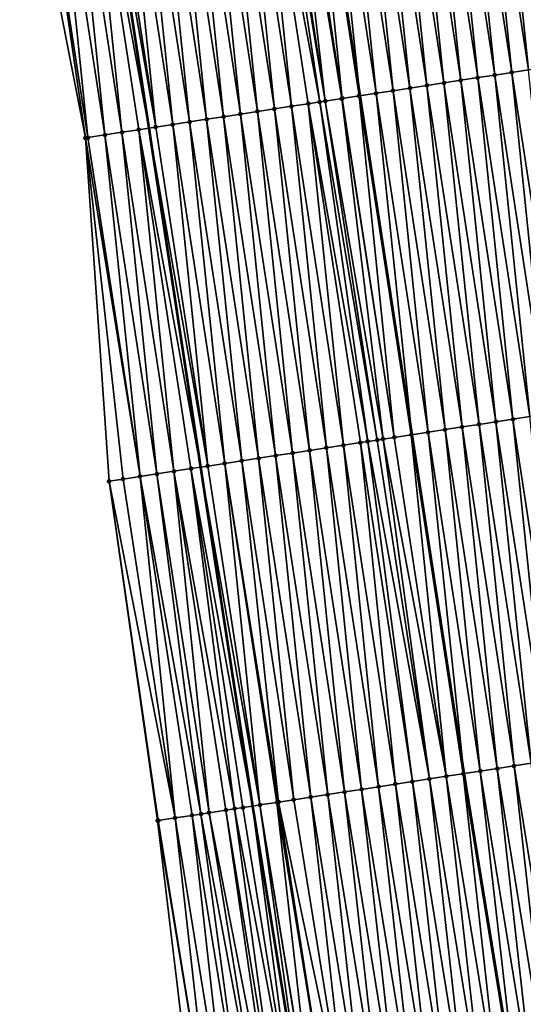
# Model space of a CAD drawing. Header units: feet. Extents: x 2007189 to 2022806, y 818621 to 837694.
# Tile 268 of 656: x 2011422 to 2011451, y 827356 to 827413. Entities that reach past the tile are written whole.
import ezdxf

# ---------------------------------------------------------------- set-up
doc = ezdxf.new("R2010")
doc.units = ezdxf.units.FT
doc.header["$MEASUREMENT"] = 0
for name, color, linetype, lineweight in [('EP_Travel Lane', 172, 'Continuous', 53), ('Road Shots', 141, 'Continuous', 100), ('Road X-Section', 40, 'Continuous', 13), ('STRIPING', 60, 'Continuous', 53)]:
    doc.layers.add(name, color=color, linetype=linetype, lineweight=lineweight)
doc.layers.add('I-77-MM17-21_SB-Surface-Border', color=7, linetype='Continuous')
doc.layers.add('I-77-MM17-21_SB-Surface-TIN', color=7, linetype='Continuous')

msp = doc.modelspace()

# ---------------------------------------------------------------- linework, layer by layer
at = {"layer": 'EP_Travel Lane'}
msp.add_polyline3d([(2011426.064436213, 827426.9163370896, 310.7935345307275), (2011429.090653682, 827407.1466084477, 310.8020995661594), (2011432.116868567, 827387.3768966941, 310.8280095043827), (2011435.14308394, 827367.6071817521, 310.8505468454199), (2011438.383504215, 827347.5752606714, 310.8550142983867), (2011441.677768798, 827327.8484129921, 310.8450038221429), (2011444.972028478, 827308.1215946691, 310.8676867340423), (2011448.266279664, 827288.3948272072, 310.9462052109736), (2011451.785399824, 827268.3978280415, 311.0168383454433), (2011455.348747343, 827248.7178492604, 311.0530579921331), (2011458.912086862, 827229.0379146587, 311.1058170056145), (2011462.475431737, 827209.3579504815, 311.1475301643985), (2011466.304121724, 827189.3753401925, 311.1956917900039), (2011470.173182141, 827169.7531448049, 311.2224514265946), (2011474.042224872, 827150.131039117, 311.2814960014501), (2011477.91123895, 827130.5090787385, 311.3928409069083), (2011481.943774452, 827110.6780281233, 311.4529107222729), (2011486.019857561, 827091.0979592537, 311.5345696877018), (2011490.095915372, 827071.518011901, 311.6420071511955), (2011494.171960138, 827051.938127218, 311.7626934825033), (2011498.561402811, 827032.0206688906, 311.8343273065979), (2011503.034300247, 827012.5273846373, 311.9249196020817), (2011507.507186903, 826993.0341473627, 312.0241428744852), (2011511.980064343, 826973.5409502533, 312.1307927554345)], dxfattribs=at)
at = {"layer": 'I-77-MM17-21_SB-Surface-Border', "color": 3, "linetype": 'Continuous', "lineweight": -3}
msp.add_polyline3d([(2011508.501863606, 826972.7529441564, 312.2280036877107), (2011503.139366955, 826992.0446366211, 312.1538696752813), (2011499.053788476, 827011.6255781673, 312.0363554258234), (2011494.003149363, 827030.9878409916, 311.9389719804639), (2011490.003879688, 827051.0708970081, 311.8562956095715), (2011485.576583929, 827070.5778773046, 311.7797985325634), (2011481.447137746, 827090.1467194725, 311.6741748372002), (2011478.279633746, 827109.915714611, 311.5483360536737), (2011474.770456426, 827129.8902702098, 311.4510833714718), (2011470.246025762, 827149.3831021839, 311.3533416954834), (2011466.741395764, 827169.0770481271, 311.3022009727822), (2011463.03818234, 827188.7319729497, 311.2909535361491), (2011457.694417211, 827208.4927978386, 311.3367523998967), (2011454.197824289, 827228.1848614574, 311.2997725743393), (2011450.313611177, 827247.8067217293, 311.2559457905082), (2011447.416001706, 827267.6070954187, 311.1663260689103), (2011443.057618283, 827287.525218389, 311.1672876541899), (2011438.967472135, 827307.1191249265, 311.1410504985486), (2011435.842362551, 827326.8741582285, 311.0839531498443), (2011432.026686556, 827346.5139510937, 311.113053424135), (2011429.609889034, 827366.7573942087, 311.0491658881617), (2011426.783208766, 827386.5577401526, 311.0058576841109), (2011425.399805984, 827406.5797546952, 310.9208343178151), (2011421.566969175, 827426.2255988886, 310.9372846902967)], dxfattribs=at)
at = {"layer": 'I-77-MM17-21_SB-Surface-TIN', "color": 128, "linetype": 'Continuous', "lineweight": -3}
for points in [[(2011451.245475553, 827410.549126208, 309.9889900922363), (2011449.197194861, 827430.4690400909, 309.939096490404), (2011448.208784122, 827430.317236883, 309.9713874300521)], [(2011452.233886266, 827410.7009295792, 309.956866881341), (2011450.185599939, 827430.6208445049, 309.9088892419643), (2011449.197194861, 827430.4690400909, 309.939096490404)], [(2011451.245475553, 827410.549126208, 309.9889900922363), (2011452.233886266, 827410.7009295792, 309.956866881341), (2011449.197194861, 827430.4690400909, 309.939096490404)], [(2011451.174016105, 827430.7726480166, 309.8760659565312), (2011450.185599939, 827430.6208445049, 309.9088892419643), (2011453.222291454, 827410.8527337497, 309.9263982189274)], [(2011452.233886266, 827410.7009295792, 309.956866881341), (2011453.222291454, 827410.8527337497, 309.9263982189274), (2011450.185599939, 827430.6208445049, 309.9088892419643)], [(2011448.280240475, 827410.093735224, 310.1050175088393), (2011446.231960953, 827430.0136414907, 310.0472974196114), (2011445.243548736, 827429.8618479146, 310.0894859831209)], [(2011449.268652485, 827410.2455301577, 310.0642238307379), (2011447.220372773, 827430.165437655, 310.0077684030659), (2011446.231960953, 827430.0136414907, 310.0472974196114)], [(2011448.280240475, 827410.093735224, 310.1050175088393), (2011449.268652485, 827410.2455301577, 310.0642238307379), (2011446.231960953, 827430.0136414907, 310.0472974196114)], [(2011450.257064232, 827410.3973267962, 310.0251820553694), (2011448.208784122, 827430.317236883, 309.9713874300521), (2011447.220372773, 827430.165437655, 310.0077684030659)], [(2011449.268652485, 827410.2455301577, 310.0642238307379), (2011450.257064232, 827410.3973267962, 310.0251820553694), (2011447.220372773, 827430.165437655, 310.0077684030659)], [(2011450.257064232, 827410.3973267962, 310.0251820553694), (2011451.245475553, 827410.549126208, 309.9889900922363), (2011448.208784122, 827430.317236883, 309.9713874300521)], [(2011444.32659327, 827409.4865500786, 310.2626320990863), (2011442.278314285, 827429.4064528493, 310.201319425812), (2011441.28990206, 827429.2546593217, 310.2435579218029)], [(2011445.315005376, 827409.638344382, 310.2211909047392), (2011443.266725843, 827429.5582507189, 310.1635426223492), (2011442.278314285, 827429.4064528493, 310.201319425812)], [(2011444.32659327, 827409.4865500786, 310.2626320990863), (2011445.315005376, 827409.638344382, 310.2211909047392), (2011442.278314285, 827429.4064528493, 310.201319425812)], [(2011446.303416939, 827409.7901422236, 310.1833853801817), (2011444.255136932, 827429.7100516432, 310.1289049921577), (2011443.266725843, 827429.5582507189, 310.1635426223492)], [(2011445.315005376, 827409.638344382, 310.2211909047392), (2011446.303416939, 827409.7901422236, 310.1833853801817), (2011443.266725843, 827429.5582507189, 310.1635426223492)], [(2011447.291828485, 827409.941940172, 310.1456895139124), (2011445.243548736, 827429.8618479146, 310.0894859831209), (2011444.255136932, 827429.7100516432, 310.1289049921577)], [(2011446.303416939, 827409.7901422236, 310.1833853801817), (2011447.291828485, 827409.941940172, 310.1456895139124), (2011444.255136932, 827429.7100516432, 310.1289049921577)], [(2011447.291828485, 827409.941940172, 310.1456895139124), (2011448.280240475, 827410.093735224, 310.1050175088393), (2011445.243548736, 827429.8618479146, 310.0894859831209)], [(2011440.372945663, 827408.8793675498, 310.4229355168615), (2011438.324666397, 827428.7992721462, 310.3634988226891), (2011437.336254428, 827428.64747695, 310.4040228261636)], [(2011441.361357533, 827409.0311633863, 310.3830696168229), (2011438.363849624, 827428.8052897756, 310.3619649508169), (2011438.324666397, 827428.7992721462, 310.3634988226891)], [(2011440.372945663, 827408.8793675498, 310.4229355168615), (2011441.361357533, 827409.0311633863, 310.3830696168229), (2011438.324666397, 827428.7992721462, 310.3634988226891)], [(2011439.313078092, 827428.9510691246, 310.324806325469), (2011438.363849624, 827428.8052897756, 310.3619649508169), (2011441.401475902, 827409.0373246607, 310.3815281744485)], [(2011441.361357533, 827409.0311633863, 310.3830696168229), (2011441.401475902, 827409.0373246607, 310.3815281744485), (2011438.363849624, 827428.8052897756, 310.3619649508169)], [(2011442.349769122, 827409.1829610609, 310.3450925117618), (2011440.301489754, 827429.1028663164, 310.2863331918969), (2011439.313078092, 827428.9510691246, 310.324806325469)], [(2011442.349769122, 827409.1829610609, 310.3450925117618), (2011439.313078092, 827428.9510691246, 310.324806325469), (2011441.401475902, 827409.0373246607, 310.3815281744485)], [(2011443.338180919, 827409.3347573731, 310.3057154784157), (2011441.28990206, 827429.2546593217, 310.2435579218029), (2011440.301489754, 827429.1028663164, 310.2863331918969)], [(2011442.349769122, 827409.1829610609, 310.3450925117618), (2011443.338180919, 827409.3347573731, 310.3057154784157), (2011440.301489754, 827429.1028663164, 310.2863331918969)], [(2011443.338180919, 827409.3347573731, 310.3057154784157), (2011444.32659327, 827409.4865500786, 310.2626320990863), (2011441.28990206, 827429.2546593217, 310.2435579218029)], [(2011436.419302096, 827408.2721587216, 310.5562134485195), (2011434.371022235, 827428.19206719, 310.5007556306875), (2011433.38261077, 827428.0402687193, 310.5379147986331)], [(2011437.40771353, 827408.4239573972, 310.51926509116), (2011435.359433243, 827428.3438686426, 310.4666609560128), (2011434.371022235, 827428.19206719, 310.5007556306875)], [(2011436.419302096, 827408.2721587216, 310.5562134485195), (2011437.40771353, 827408.4239573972, 310.51926509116), (2011434.371022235, 827428.19206719, 310.5007556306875)], [(2011439.069339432, 827408.6791562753, 310.4661680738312), (2011436.087949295, 827428.4557588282, 310.445285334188), (2011435.359433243, 827428.3438686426, 310.4666609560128)], [(2011437.40771353, 827408.4239573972, 310.51926509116), (2011438.396124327, 827408.5757602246, 310.4865831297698), (2011435.359433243, 827428.3438686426, 310.4666609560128)], [(2011438.396124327, 827408.5757602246, 310.4865831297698), (2011439.069339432, 827408.6791562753, 310.4661680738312), (2011435.359433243, 827428.3438686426, 310.4666609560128)], [(2011439.384534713, 827408.727565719, 310.4566417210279), (2011436.347843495, 827428.4956750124, 310.4376191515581), (2011436.087949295, 827428.4557588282, 310.445285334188)], [(2011439.069339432, 827408.6791562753, 310.4661680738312), (2011439.384534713, 827408.727565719, 310.4566417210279), (2011436.087949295, 827428.4557588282, 310.445285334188)], [(2011439.384534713, 827408.727565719, 310.4566417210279), (2011437.100928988, 827428.6113361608, 310.4129424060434), (2011436.347843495, 827428.4956750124, 310.4376191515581)], [(2011440.347307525, 827408.8754300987, 310.4239078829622), (2011437.336254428, 827428.64747695, 310.4040228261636), (2011437.100928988, 827428.6113361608, 310.4129424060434)], [(2011439.384534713, 827408.727565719, 310.4566417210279), (2011440.347307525, 827408.8754300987, 310.4239078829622), (2011437.100928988, 827428.6113361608, 310.4129424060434)], [(2011440.347307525, 827408.8754300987, 310.4239078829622), (2011440.372945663, 827408.8793675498, 310.4229355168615), (2011437.336254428, 827428.64747695, 310.4040228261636)], [(2011432.465654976, 827407.664973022, 310.7132584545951), (2011430.417376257, 827427.5848740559, 310.6501612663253), (2011429.4289646, 827427.4330768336, 310.6886030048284)], [(2011433.454066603, 827407.8167704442, 310.6750219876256), (2011431.405787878, 827427.7366715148, 310.6119623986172), (2011430.417376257, 827427.5848740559, 310.6501612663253)], [(2011432.465654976, 827407.664973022, 310.7132584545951), (2011433.454066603, 827407.8167704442, 310.6750219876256), (2011430.417376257, 827427.5848740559, 310.6501612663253)], [(2011434.442478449, 827407.9685664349, 310.6353147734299), (2011432.39419938, 827427.8884697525, 310.5745640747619), (2011431.405787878, 827427.7366715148, 310.6119623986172)], [(2011433.454066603, 827407.8167704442, 310.6750219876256), (2011434.442478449, 827407.9685664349, 310.6353147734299), (2011431.405787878, 827427.7366715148, 310.6119623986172)], [(2011435.430890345, 827408.1203621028, 310.5952753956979), (2011433.38261077, 827428.0402687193, 310.5379147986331), (2011432.39419938, 827427.8884697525, 310.5745640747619)], [(2011434.442478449, 827407.9685664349, 310.6353147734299), (2011435.430890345, 827408.1203621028, 310.5952753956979), (2011432.39419938, 827427.8884697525, 310.5745640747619)], [(2011435.430890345, 827408.1203621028, 310.5952753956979), (2011436.419302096, 827408.2721587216, 310.5562134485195), (2011433.38261077, 827428.0402687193, 310.5379147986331)], [(2011429.500425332, 827407.2095466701, 310.7929416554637), (2011427.452142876, 827427.1294720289, 310.7548407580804), (2011426.463732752, 827426.9776648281, 310.7830284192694)], [(2011430.488834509, 827407.3613600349, 310.7710878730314), (2011428.440553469, 827427.2812761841, 310.7235231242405), (2011427.452142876, 827427.1294720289, 310.7548407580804)], [(2011429.500425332, 827407.2095466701, 310.7929416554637), (2011430.488834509, 827407.3613600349, 310.7710878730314), (2011427.452142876, 827427.1294720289, 310.7548407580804)], [(2011431.477244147, 827407.5131704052, 310.7461568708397), (2011429.4289646, 827427.4330768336, 310.6886030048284), (2011428.440553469, 827427.2812761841, 310.7235231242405)], [(2011430.488834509, 827407.3613600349, 310.7710878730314), (2011431.477244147, 827407.5131704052, 310.7461568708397), (2011428.440553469, 827427.2812761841, 310.7235231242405)], [(2011431.477244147, 827407.5131704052, 310.7461568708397), (2011432.465654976, 827407.664973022, 310.7132584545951), (2011429.4289646, 827427.4330768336, 310.6886030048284)], [(2011425.546783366, 827406.6023274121, 310.9155019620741), (2011423.498502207, 827426.5222443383, 310.8687355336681), (2011422.510090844, 827426.3704451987, 310.9052072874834)], [(2011426.535194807, 827406.7541260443, 310.8785091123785), (2011424.486912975, 827426.6740473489, 310.8362417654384), (2011423.498502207, 827426.5222443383, 310.8687355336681)], [(2011425.546783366, 827406.6023274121, 310.9155019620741), (2011426.535194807, 827406.7541260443, 310.8785091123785), (2011423.498502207, 827426.5222443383, 310.8687355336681)], [(2011427.523605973, 827406.9059264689, 310.8433578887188), (2011425.475322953, 827426.8258555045, 310.8090350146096), (2011424.486912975, 827426.6740473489, 310.8362417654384)], [(2011426.535194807, 827406.7541260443, 310.8785091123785), (2011427.523605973, 827406.9059264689, 310.8433578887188), (2011424.486912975, 827426.6740473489, 310.8362417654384)], [(2011425.475322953, 827426.8258555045, 310.8090350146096), (2011429.090653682, 827407.1466084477, 310.8020995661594), (2011426.064436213, 827426.9163370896, 310.7935345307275)], [(2011428.512016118, 827407.057733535, 310.8150314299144), (2011429.090653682, 827407.1466084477, 310.8020995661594), (2011425.475322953, 827426.8258555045, 310.8090350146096)], [(2011427.523605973, 827406.9059264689, 310.8433578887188), (2011428.512016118, 827407.057733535, 310.8150314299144), (2011425.475322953, 827426.8258555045, 310.8090350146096)], [(2011429.500425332, 827407.2095466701, 310.7929416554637), (2011426.463732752, 827426.9776648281, 310.7830284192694), (2011426.064436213, 827426.9163370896, 310.7935345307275)], [(2011429.500425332, 827407.2095466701, 310.7929416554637), (2011426.064436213, 827426.9163370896, 310.7935345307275), (2011429.090653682, 827407.1466084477, 310.8020995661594)], [(2011425.399805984, 827406.5797546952, 310.9208343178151), (2011422.510090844, 827426.3704451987, 310.9052072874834), (2011421.566969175, 827426.2255988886, 310.9372846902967)], [(2011425.399805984, 827406.5797546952, 310.9208343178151), (2011425.546783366, 827406.6023274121, 310.9155019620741), (2011422.510090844, 827426.3704451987, 310.9052072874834)], [(2011452.305342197, 827390.4774306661, 310.0933177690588), (2011450.257064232, 827410.3973267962, 310.0251820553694), (2011449.268652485, 827410.2455301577, 310.0642238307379)], [(2011453.293753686, 827390.6292289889, 310.0560072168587), (2011451.245475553, 827410.549126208, 309.9889900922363), (2011450.257064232, 827410.3973267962, 310.0251820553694)], [(2011452.305342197, 827390.4774306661, 310.0933177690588), (2011453.293753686, 827390.6292289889, 310.0560072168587), (2011450.257064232, 827410.3973267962, 310.0251820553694)], [(2011448.351694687, 827389.8702475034, 310.2529685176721), (2011446.303416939, 827409.7901422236, 310.1833853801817), (2011445.315005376, 827409.638344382, 310.2211909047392)], [(2011449.340106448, 827390.0220440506, 310.2138332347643), (2011447.291828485, 827409.941940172, 310.1456895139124), (2011446.303416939, 827409.7901422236, 310.1833853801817)], [(2011448.351694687, 827389.8702475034, 310.2529685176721), (2011449.340106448, 827390.0220440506, 310.2138332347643), (2011446.303416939, 827409.7901422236, 310.1833853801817)], [(2011450.328518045, 827390.173841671, 310.175800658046), (2011448.280240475, 827410.093735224, 310.1050175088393), (2011447.291828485, 827409.941940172, 310.1456895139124)], [(2011449.340106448, 827390.0220440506, 310.2138332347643), (2011450.328518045, 827390.173841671, 310.175800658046), (2011447.291828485, 827409.941940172, 310.1456895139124)], [(2011451.316930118, 827390.3256361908, 310.1345823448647), (2011449.268652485, 827410.2455301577, 310.0642238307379), (2011448.280240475, 827410.093735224, 310.1050175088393)], [(2011450.328518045, 827390.173841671, 310.175800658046), (2011451.316930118, 827390.3256361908, 310.1345823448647), (2011448.280240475, 827410.093735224, 310.1050175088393)], [(2011451.316930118, 827390.3256361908, 310.1345823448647), (2011452.305342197, 827390.4774306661, 310.0933177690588), (2011449.268652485, 827410.2455301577, 310.0642238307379)], [(2011445.386459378, 827389.414858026, 310.3705429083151), (2011443.338180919, 827409.3347573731, 310.3057154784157), (2011442.349769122, 827409.1829610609, 310.3450925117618)], [(2011446.374870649, 827389.5666577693, 310.3346919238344), (2011444.32659327, 827409.4865500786, 310.2626320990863), (2011443.338180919, 827409.3347573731, 310.3057154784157)], [(2011445.386459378, 827389.414858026, 310.3705429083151), (2011446.374870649, 827389.5666577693, 310.3346919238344), (2011443.338180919, 827409.3347573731, 310.3057154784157)], [(2011447.363282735, 827389.7184521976, 310.2933794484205), (2011445.315005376, 827409.638344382, 310.2211909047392), (2011444.32659327, 827409.4865500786, 310.2626320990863)], [(2011446.374870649, 827389.5666577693, 310.3346919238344), (2011447.363282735, 827389.7184521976, 310.2933794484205), (2011444.32659327, 827409.4865500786, 310.2626320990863)], [(2011447.363282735, 827389.7184521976, 310.2933794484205), (2011448.351694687, 827389.8702475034, 310.2529685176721), (2011445.315005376, 827409.638344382, 310.2211909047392)], [(2011441.85986296, 827388.8732491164, 310.5026015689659), (2011439.069339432, 827408.6791562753, 310.4661680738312), (2011438.396124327, 827408.5757602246, 310.4865831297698)], [(2011442.421224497, 827388.9594657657, 310.4852575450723), (2011439.384534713, 827408.727565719, 310.4566417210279), (2011439.069339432, 827408.6791562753, 310.4661680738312)], [(2011441.85986296, 827388.8732491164, 310.5026015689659), (2011442.421224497, 827388.9594657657, 310.4852575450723), (2011439.069339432, 827408.6791562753, 310.4661680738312)], [(2011442.760728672, 827389.011607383, 310.4736702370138), (2011440.347307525, 827408.8754300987, 310.4239078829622), (2011439.384534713, 827408.727565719, 310.4566417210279)], [(2011442.421224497, 827388.9594657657, 310.4852575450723), (2011442.760728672, 827389.011607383, 310.4736702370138), (2011439.384534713, 827408.727565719, 310.4566417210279)], [(2011443.409636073, 827389.1112635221, 310.4473649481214), (2011440.372945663, 827408.8793675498, 310.4229355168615), (2011440.347307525, 827408.8754300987, 310.4239078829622)], [(2011442.760728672, 827389.011607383, 310.4736702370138), (2011443.409636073, 827389.1112635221, 310.4473649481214), (2011440.347307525, 827408.8754300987, 310.4239078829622)], [(2011443.409636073, 827389.1112635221, 310.4473649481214), (2011441.361357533, 827409.0311633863, 310.3830696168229), (2011440.372945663, 827408.8793675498, 310.4229355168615)], [(2011444.398048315, 827389.2630569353, 310.4050091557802), (2011441.401475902, 827409.0373246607, 310.3815281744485), (2011441.361357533, 827409.0311633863, 310.3830696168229)], [(2011443.409636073, 827389.1112635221, 310.4473649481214), (2011444.398048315, 827389.2630569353, 310.4050091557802), (2011441.361357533, 827409.0311633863, 310.3830696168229)], [(2011442.349769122, 827409.1829610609, 310.3450925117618), (2011441.401475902, 827409.0373246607, 310.3815281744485), (2011444.439101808, 827389.2693619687, 310.4035776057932)], [(2011444.398048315, 827389.2630569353, 310.4050091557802), (2011444.439101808, 827389.2693619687, 310.4035776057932), (2011441.401475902, 827409.0373246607, 310.3815281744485)], [(2011445.386459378, 827389.414858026, 310.3705429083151), (2011442.349769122, 827409.1829610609, 310.3450925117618), (2011444.439101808, 827389.2693619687, 310.4035776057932)], [(2011437.479169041, 827388.2004612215, 310.6585235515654), (2011435.430890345, 827408.1203621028, 310.5952753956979), (2011434.442478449, 827407.9685664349, 310.6353147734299)], [(2011438.467580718, 827388.3522583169, 310.6199516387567), (2011436.419302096, 827408.2721587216, 310.5562134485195), (2011435.430890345, 827408.1203621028, 310.5952753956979)], [(2011437.479169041, 827388.2004612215, 310.6585235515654), (2011438.467580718, 827388.3522583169, 310.6199516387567), (2011435.430890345, 827408.1203621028, 310.5952753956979)], [(2011439.455992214, 827388.5040565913, 310.5825912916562), (2011437.40771353, 827408.4239573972, 310.51926509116), (2011436.419302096, 827408.2721587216, 310.5562134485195)], [(2011438.467580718, 827388.3522583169, 310.6199516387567), (2011439.455992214, 827388.5040565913, 310.5825912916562), (2011436.419302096, 827408.2721587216, 310.5562134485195)], [(2011440.444403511, 827388.6558561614, 310.5465623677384), (2011438.396124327, 827408.5757602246, 310.4865831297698), (2011437.40771353, 827408.4239573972, 310.51926509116)], [(2011439.455992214, 827388.5040565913, 310.5825912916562), (2011440.444403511, 827388.6558561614, 310.5465623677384), (2011437.40771353, 827408.4239573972, 310.51926509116)], [(2011440.444403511, 827388.6558561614, 310.5465623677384), (2011441.432814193, 827388.8076597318, 310.5146442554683), (2011438.396124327, 827408.5757602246, 310.4865831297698)], [(2011441.432814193, 827388.8076597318, 310.5146442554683), (2011441.85986296, 827388.8732491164, 310.5026015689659), (2011438.396124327, 827408.5757602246, 310.4865831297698)], [(2011433.525524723, 827387.5932572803, 310.7968220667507), (2011431.477244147, 827407.5131704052, 310.7461568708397), (2011430.488834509, 827407.3613600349, 310.7710878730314)], [(2011434.51393414, 827387.7450690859, 310.7733663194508), (2011432.465654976, 827407.664973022, 310.7132584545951), (2011431.477244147, 827407.5131704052, 310.7461568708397)], [(2011433.525524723, 827387.5932572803, 310.7968220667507), (2011434.51393414, 827387.7450690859, 310.7733663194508), (2011431.477244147, 827407.5131704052, 310.7461568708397)], [(2011435.502344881, 827387.8968722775, 310.7410589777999), (2011433.454066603, 827407.8167704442, 310.6750219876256), (2011432.465654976, 827407.664973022, 310.7132584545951)], [(2011434.51393414, 827387.7450690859, 310.7733663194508), (2011435.502344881, 827387.8968722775, 310.7410589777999), (2011432.465654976, 827407.664973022, 310.7132584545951)], [(2011436.490756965, 827388.0486667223, 310.6997632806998), (2011434.442478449, 827407.9685664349, 310.6353147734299), (2011433.454066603, 827407.8167704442, 310.6750219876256)], [(2011435.502344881, 827387.8968722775, 310.7410589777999), (2011436.490756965, 827388.0486667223, 310.6997632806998), (2011433.454066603, 827407.8167704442, 310.6750219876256)], [(2011436.490756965, 827388.0486667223, 310.6997632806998), (2011437.479169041, 827388.2004612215, 310.6585235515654), (2011434.442478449, 827407.9685664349, 310.6353147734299)], [(2011429.571884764, 827386.9860249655, 310.9059636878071), (2011427.523605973, 827406.9059264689, 310.8433578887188), (2011426.535194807, 827406.7541260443, 310.8785091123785)], [(2011430.560295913, 827387.1378254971, 310.8709229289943), (2011428.512016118, 827407.057733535, 310.8150314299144), (2011427.523605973, 827406.9059264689, 310.8433578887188)], [(2011429.571884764, 827386.9860249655, 310.9059636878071), (2011430.560295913, 827387.1378254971, 310.8709229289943), (2011427.523605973, 827406.9059264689, 310.8433578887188)], [(2011428.512016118, 827407.057733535, 310.8150314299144), (2011432.116868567, 827387.3768966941, 310.8280095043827), (2011429.090653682, 827407.1466084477, 310.8020995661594)], [(2011431.548706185, 827387.2896317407, 310.8417516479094), (2011432.116868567, 827387.3768966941, 310.8280095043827), (2011428.512016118, 827407.057733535, 310.8150314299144)], [(2011430.560295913, 827387.1378254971, 310.8709229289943), (2011431.548706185, 827387.2896317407, 310.8417516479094), (2011428.512016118, 827407.057733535, 310.8150314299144)], [(2011432.537115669, 827387.4414431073, 310.8178449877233), (2011429.500425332, 827407.2095466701, 310.7929416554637), (2011429.090653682, 827407.1466084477, 310.8020995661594)], [(2011432.537115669, 827387.4414431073, 310.8178449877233), (2011429.090653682, 827407.1466084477, 310.8020995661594), (2011432.116868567, 827387.3768966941, 310.8280095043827)], [(2011432.537115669, 827387.4414431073, 310.8178449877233), (2011430.488834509, 827407.3613600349, 310.7710878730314), (2011429.500425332, 827407.2095466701, 310.7929416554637)], [(2011432.537115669, 827387.4414431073, 310.8178449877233), (2011433.525524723, 827387.5932572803, 310.7968220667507), (2011430.488834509, 827407.3613600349, 310.7710878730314)], [(2011428.583473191, 827386.8342271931, 310.9438399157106), (2011425.546783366, 827406.6023274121, 310.9155019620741), (2011425.399805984, 827406.5797546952, 310.9208343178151)], [(2011426.783208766, 827386.5577401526, 311.0058576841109), (2011427.595061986, 827386.6824270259, 310.9792553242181), (2011425.399805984, 827406.5797546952, 310.9208343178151)], [(2011427.595061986, 827386.6824270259, 310.9792553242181), (2011428.583473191, 827386.8342271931, 310.9438399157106), (2011425.399805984, 827406.5797546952, 310.9208343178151)], [(2011428.583473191, 827386.8342271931, 310.9438399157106), (2011426.535194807, 827406.7541260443, 310.8785091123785), (2011425.546783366, 827406.6023274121, 310.9155019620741)], [(2011428.583473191, 827386.8342271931, 310.9438399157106), (2011429.571884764, 827386.9860249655, 310.9059636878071), (2011426.535194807, 827406.7541260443, 310.8785091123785)], [(2011453.365209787, 827370.4057289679, 310.1913008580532), (2011451.316930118, 827390.3256361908, 310.1345823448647), (2011450.328518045, 827390.173841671, 310.175800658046)], [(2011449.411562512, 827369.7985442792, 310.3493645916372), (2011447.363282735, 827389.7184521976, 310.2933794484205), (2011446.374870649, 827389.5666577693, 310.3346919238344)], [(2011450.399974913, 827369.9503366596, 310.305952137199), (2011448.351694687, 827389.8702475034, 310.2529685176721), (2011447.363282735, 827389.7184521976, 310.2933794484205)], [(2011449.411562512, 827369.7985442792, 310.3493645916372), (2011450.399974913, 827369.9503366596, 310.305952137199), (2011447.363282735, 827389.7184521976, 310.2933794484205)], [(2011451.388387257, 827370.1021294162, 310.2629264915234), (2011449.340106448, 827390.0220440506, 310.2138332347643), (2011448.351694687, 827389.8702475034, 310.2529685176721)], [(2011450.399974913, 827369.9503366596, 310.305952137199), (2011451.388387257, 827370.1021294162, 310.2629264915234), (2011448.351694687, 827389.8702475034, 310.2529685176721)], [(2011452.376798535, 827370.2539291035, 310.2270226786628), (2011450.328518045, 827390.173841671, 310.175800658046), (2011449.340106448, 827390.0220440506, 310.2138332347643)], [(2011451.388387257, 827370.1021294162, 310.2629264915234), (2011452.376798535, 827370.2539291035, 310.2270226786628), (2011449.340106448, 827390.0220440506, 310.2138332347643)], [(2011452.376798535, 827370.2539291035, 310.2270226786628), (2011453.365209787, 827370.4057289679, 310.1913008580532), (2011450.328518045, 827390.173841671, 310.175800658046)], [(2011446.446328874, 827369.3431439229, 310.4557458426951), (2011443.409636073, 827389.1112635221, 310.4473649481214), (2011442.760728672, 827389.011607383, 310.4736702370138)], [(2011446.446328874, 827369.3431439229, 310.4557458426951), (2011444.398048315, 827389.2630569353, 310.4050091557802), (2011443.409636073, 827389.1112635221, 310.4473649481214)], [(2011447.434740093, 827369.4949440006, 310.420243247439), (2011444.439101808, 827389.2693619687, 310.4035776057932), (2011444.398048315, 827389.2630569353, 310.4050091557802)], [(2011446.446328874, 827369.3431439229, 310.4557458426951), (2011447.434740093, 827369.4949440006, 310.420243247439), (2011444.398048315, 827389.2630569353, 310.4050091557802)], [(2011445.386459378, 827389.414858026, 310.3705429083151), (2011444.439101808, 827389.2693619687, 310.4035776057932), (2011447.476728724, 827369.5013927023, 310.41882828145)], [(2011447.434740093, 827369.4949440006, 310.420243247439), (2011447.476728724, 827369.5013927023, 310.41882828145), (2011444.439101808, 827389.2693619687, 310.4035776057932)], [(2011448.423150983, 827369.6467462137, 310.3869349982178), (2011446.374870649, 827389.5666577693, 310.3346919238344), (2011445.386459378, 827389.414858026, 310.3705429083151)], [(2011448.423150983, 827369.6467462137, 310.3869349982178), (2011445.386459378, 827389.414858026, 310.3705429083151), (2011447.476728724, 827369.5013927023, 310.41882828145)], [(2011448.423150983, 827369.6467462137, 310.3869349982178), (2011449.411562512, 827369.7985442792, 310.3493645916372), (2011446.374870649, 827389.5666577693, 310.3346919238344)], [(2011442.492685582, 827368.7359333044, 310.5871639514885), (2011440.444403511, 827388.6558561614, 310.5465623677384), (2011439.455992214, 827388.5040565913, 310.5825912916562)], [(2011443.481096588, 827368.8877347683, 310.5530859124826), (2011441.432814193, 827388.8076597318, 310.5146442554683), (2011440.444403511, 827388.6558561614, 310.5465623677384)], [(2011442.492685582, 827368.7359333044, 310.5871639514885), (2011443.481096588, 827368.8877347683, 310.5530859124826), (2011440.444403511, 827388.6558561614, 310.5465623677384)], [(2011444.469507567, 827369.0395364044, 310.5191846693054), (2011441.85986296, 827388.8732491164, 310.5026015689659), (2011441.432814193, 827388.8076597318, 310.5146442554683)], [(2011443.481096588, 827368.8877347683, 310.5530859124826), (2011444.469507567, 827369.0395364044, 310.5191846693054), (2011441.432814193, 827388.8076597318, 310.5146442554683)], [(2011445.457917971, 827369.1913417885, 310.4891349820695), (2011442.421224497, 827388.9594657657, 310.4852575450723), (2011441.85986296, 827388.8732491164, 310.5026015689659)], [(2011444.469507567, 827369.0395364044, 310.5191846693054), (2011445.457917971, 827369.1913417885, 310.4891349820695), (2011441.85986296, 827388.8732491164, 310.5026015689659)], [(2011445.457917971, 827369.1913417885, 310.4891349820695), (2011442.760728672, 827389.011607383, 310.4736702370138), (2011442.421224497, 827388.9594657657, 310.4852575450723)], [(2011445.457917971, 827369.1913417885, 310.4891349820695), (2011446.446328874, 827369.3431439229, 310.4557458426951), (2011442.760728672, 827389.011607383, 310.4736702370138)], [(2011438.539038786, 827368.128745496, 310.7420219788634), (2011436.490756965, 827388.0486667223, 310.6997632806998), (2011435.502344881, 827387.8968722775, 310.7410589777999)], [(2011439.527450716, 827368.2805409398, 310.7017573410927), (2011437.479169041, 827388.2004612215, 310.6585235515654), (2011436.490756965, 827388.0486667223, 310.6997632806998)], [(2011438.539038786, 827368.128745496, 310.7420219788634), (2011439.527450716, 827368.2805409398, 310.7017573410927), (2011436.490756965, 827388.0486667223, 310.6997632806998)], [(2011440.515862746, 827368.4323357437, 310.6608355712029), (2011438.467580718, 827388.3522583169, 310.6199516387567), (2011437.479169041, 827388.2004612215, 310.6585235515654)], [(2011439.527450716, 827368.2805409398, 310.7017573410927), (2011440.515862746, 827368.4323357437, 310.6608355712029), (2011437.479169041, 827388.2004612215, 310.6585235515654)], [(2011441.504274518, 827368.5841322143, 310.6216261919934), (2011439.455992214, 827388.5040565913, 310.5825912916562), (2011438.467580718, 827388.3522583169, 310.6199516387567)], [(2011440.515862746, 827368.4323357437, 310.6608355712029), (2011441.504274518, 827368.5841322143, 310.6216261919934), (2011438.467580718, 827388.3522583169, 310.6199516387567)], [(2011441.504274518, 827368.5841322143, 310.6216261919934), (2011442.492685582, 827368.7359333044, 310.5871639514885), (2011439.455992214, 827388.5040565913, 310.5825912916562)], [(2011431.548706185, 827387.2896317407, 310.8417516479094), (2011435.14308394, 827367.6071817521, 310.8505468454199), (2011432.116868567, 827387.3768966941, 310.8280095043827)], [(2011435.573806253, 827367.6733379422, 310.8410070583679), (2011432.537115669, 827387.4414431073, 310.8178449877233), (2011432.116868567, 827387.3768966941, 310.8280095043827)], [(2011435.573806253, 827367.6733379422, 310.8410070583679), (2011432.116868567, 827387.3768966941, 310.8280095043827), (2011435.14308394, 827367.6071817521, 310.8505468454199)], [(2011435.573806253, 827367.6733379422, 310.8410070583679), (2011433.525524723, 827387.5932572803, 310.7968220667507), (2011432.537115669, 827387.4414431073, 310.8178449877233)], [(2011436.663942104, 827367.8407712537, 310.8122680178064), (2011434.51393414, 827387.7450690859, 310.7733663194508), (2011433.525524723, 827387.5932572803, 310.7968220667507)], [(2011435.573806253, 827367.6733379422, 310.8410070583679), (2011436.562216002, 827367.825147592, 310.8153406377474), (2011433.525524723, 827387.5932572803, 310.7968220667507)], [(2011436.562216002, 827367.825147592, 310.8153406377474), (2011436.663942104, 827367.8407712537, 310.8122680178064), (2011433.525524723, 827387.5932572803, 310.7968220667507)], [(2011437.550627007, 827367.9769490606, 310.7812672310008), (2011435.502344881, 827387.8968722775, 310.7410589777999), (2011434.51393414, 827387.7450690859, 310.7733663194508)], [(2011436.663942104, 827367.8407712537, 310.8122680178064), (2011437.550627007, 827367.9769490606, 310.7812672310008), (2011434.51393414, 827387.7450690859, 310.7733663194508)], [(2011437.550627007, 827367.9769490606, 310.7812672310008), (2011438.539038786, 827368.128745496, 310.7420219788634), (2011435.502344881, 827387.8968722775, 310.7410589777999)], [(2011430.631751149, 827366.9143311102, 311.0118985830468), (2011428.583473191, 827386.8342271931, 310.9438399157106), (2011427.595061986, 827386.6824270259, 310.9792553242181)], [(2011432.133728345, 827367.1449927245, 310.9460376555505), (2011429.571884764, 827386.9860249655, 310.9059636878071), (2011428.583473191, 827386.8342271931, 310.9438399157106)], [(2011430.631751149, 827366.9143311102, 311.0118985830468), (2011431.620163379, 827367.0661246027, 310.9696290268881), (2011428.583473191, 827386.8342271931, 310.9438399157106)], [(2011431.620163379, 827367.0661246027, 310.9696290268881), (2011432.133728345, 827367.1449927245, 310.9460376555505), (2011428.583473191, 827386.8342271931, 310.9438399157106)], [(2011432.608575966, 827367.2179157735, 310.9249736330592), (2011430.560295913, 827387.1378254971, 310.8709229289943), (2011429.571884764, 827386.9860249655, 310.9059636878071)], [(2011432.133728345, 827367.1449927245, 310.9460376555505), (2011432.608575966, 827367.2179157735, 310.9249736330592), (2011429.571884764, 827386.9860249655, 310.9059636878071)], [(2011434.10226699, 827367.4473204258, 310.875098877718), (2011431.548706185, 827387.2896317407, 310.8417516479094), (2011430.560295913, 827387.1378254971, 310.8709229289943)], [(2011432.608575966, 827367.2179157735, 310.9249736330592), (2011433.596987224, 827367.369715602, 310.8892150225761), (2011430.560295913, 827387.1378254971, 310.8709229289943)], [(2011433.596987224, 827367.369715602, 310.8892150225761), (2011434.10226699, 827367.4473204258, 310.875098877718), (2011430.560295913, 827387.1378254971, 310.8709229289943)], [(2011434.585397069, 827367.5215246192, 310.8628986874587), (2011435.14308394, 827367.6071817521, 310.8505468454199), (2011431.548706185, 827387.2896317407, 310.8417516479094)], [(2011434.10226699, 827367.4473204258, 310.875098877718), (2011434.585397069, 827367.5215246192, 310.8628986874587), (2011431.548706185, 827387.2896317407, 310.8417516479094)], [(2011430.631751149, 827366.9143311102, 311.0118985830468), (2011427.595061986, 827386.6824270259, 310.9792553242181), (2011426.783208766, 827386.5577401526, 311.0058576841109)], [(2011429.609889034, 827366.7573942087, 311.0491658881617), (2011429.643339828, 827366.7625316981, 311.0480852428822), (2011426.783208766, 827386.5577401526, 311.0058576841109)], [(2011429.643339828, 827366.7625316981, 311.0480852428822), (2011430.631751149, 827366.9143311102, 311.0118985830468), (2011426.783208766, 827386.5577401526, 311.0058576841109)], [(2011448.423150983, 827369.6467462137, 310.3869349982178), (2011447.476728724, 827369.5013927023, 310.41882828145), (2011450.696394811, 827349.6310292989, 310.4155244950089)], [(2011451.641137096, 827349.7887675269, 310.3854604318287), (2011449.411562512, 827369.7985442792, 310.3493645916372), (2011448.423150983, 827369.6467462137, 310.3869349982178)], [(2011451.641137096, 827349.7887675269, 310.3854604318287), (2011448.423150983, 827369.6467462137, 310.3869349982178), (2011450.696394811, 827349.6310292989, 310.4155244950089)], [(2011452.627484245, 827349.9534469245, 310.3483279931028), (2011450.399974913, 827369.9503366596, 310.305952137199), (2011449.411562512, 827369.7985442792, 310.3493645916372)], [(2011451.641137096, 827349.7887675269, 310.3854604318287), (2011452.627484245, 827349.9534469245, 310.3483279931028), (2011449.411562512, 827369.7985442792, 310.3493645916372)], [(2011453.613831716, 827350.1181243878, 310.3090638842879), (2011451.388387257, 827370.1021294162, 310.2629264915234), (2011450.399974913, 827369.9503366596, 310.305952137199)], [(2011452.627484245, 827349.9534469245, 310.3483279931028), (2011453.613831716, 827350.1181243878, 310.3090638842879), (2011450.399974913, 827369.9503366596, 310.305952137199)], [(2011446.70940285, 827348.9653615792, 310.5612465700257), (2011444.469507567, 827369.0395364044, 310.5191846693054), (2011443.481096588, 827368.8877347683, 310.5530859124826)], [(2011447.69574951, 827349.1300439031, 310.5273396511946), (2011445.457917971, 827369.1913417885, 310.4891349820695), (2011444.469507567, 827369.0395364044, 310.5191846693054)], [(2011446.70940285, 827348.9653615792, 310.5612465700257), (2011447.69574951, 827349.1300439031, 310.5273396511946), (2011444.469507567, 827369.0395364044, 310.5191846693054)], [(2011448.682095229, 827349.2947318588, 310.4996402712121), (2011446.446328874, 827369.3431439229, 310.4557458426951), (2011445.457917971, 827369.1913417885, 310.4891349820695)], [(2011447.69574951, 827349.1300439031, 310.5273396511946), (2011448.682095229, 827349.2947318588, 310.4996402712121), (2011445.457917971, 827369.1913417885, 310.4891349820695)], [(2011449.668442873, 827349.4594082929, 310.4592413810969), (2011447.434740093, 827369.4949440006, 310.420243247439), (2011446.446328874, 827369.3431439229, 310.4557458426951)], [(2011448.682095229, 827349.2947318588, 310.4996402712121), (2011449.668442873, 827349.4594082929, 310.4592413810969), (2011446.446328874, 827369.3431439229, 310.4557458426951)], [(2011450.654790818, 827349.6240829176, 310.416848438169), (2011447.476728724, 827369.5013927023, 310.41882828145), (2011447.434740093, 827369.4949440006, 310.420243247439)], [(2011449.668442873, 827349.4594082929, 310.4592413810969), (2011450.654790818, 827349.6240829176, 310.416848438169), (2011447.434740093, 827369.4949440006, 310.420243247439)], [(2011450.654790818, 827349.6240829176, 310.416848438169), (2011450.696394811, 827349.6310292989, 310.4155244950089), (2011447.476728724, 827369.5013927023, 310.41882828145)], [(2011442.764013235, 827348.3066501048, 310.716516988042), (2011440.515862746, 827368.4323357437, 310.6608355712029), (2011439.527450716, 827368.2805409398, 310.7017573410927)], [(2011443.750360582, 827348.4713283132, 310.6780740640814), (2011441.504274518, 827368.5841322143, 310.6216261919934), (2011440.515862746, 827368.4323357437, 310.6608355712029)], [(2011442.764013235, 827348.3066501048, 310.716516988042), (2011443.750360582, 827348.4713283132, 310.6780740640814), (2011440.515862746, 827368.4323357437, 310.6608355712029)], [(2011444.736708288, 827348.6360043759, 310.6372658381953), (2011442.492685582, 827368.7359333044, 310.5871639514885), (2011441.504274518, 827368.5841322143, 310.6216261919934)], [(2011443.750360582, 827348.4713283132, 310.6780740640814), (2011444.736708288, 827348.6360043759, 310.6372658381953), (2011441.504274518, 827368.5841322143, 310.6216261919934)], [(2011445.723055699, 827348.8006821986, 310.5983976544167), (2011443.481096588, 827368.8877347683, 310.5530859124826), (2011442.492685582, 827368.7359333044, 310.5871639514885)], [(2011444.736708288, 827348.6360043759, 310.6372658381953), (2011445.723055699, 827348.8006821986, 310.5983976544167), (2011442.492685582, 827368.7359333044, 310.5871639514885)], [(2011445.723055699, 827348.8006821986, 310.5983976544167), (2011446.70940285, 827348.9653615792, 310.5612465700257), (2011443.481096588, 827368.8877347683, 310.5530859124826)], [(2011440.791318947, 827347.9772912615, 310.7907288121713), (2011437.550627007, 827367.9769490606, 310.7812672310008), (2011436.663942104, 827367.8407712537, 310.8122680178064)], [(2011440.791318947, 827347.9772912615, 310.7907288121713), (2011438.539038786, 827368.128745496, 310.7420219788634), (2011437.550627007, 827367.9769490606, 310.7812672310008)], [(2011441.777665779, 827348.1419725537, 310.7556846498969), (2011439.527450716, 827368.2805409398, 310.7017573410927), (2011438.539038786, 827368.128745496, 310.7420219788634)], [(2011440.791318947, 827347.9772912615, 310.7907288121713), (2011441.777665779, 827348.1419725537, 310.7556846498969), (2011438.539038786, 827368.128745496, 310.7420219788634)], [(2011441.777665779, 827348.1419725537, 310.7556846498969), (2011442.764013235, 827348.3066501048, 310.716516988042), (2011439.527450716, 827368.2805409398, 310.7017573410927)], [(2011436.507807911, 827347.2620810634, 310.9090198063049), (2011433.596987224, 827367.369715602, 310.8892150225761), (2011432.608575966, 827367.2179157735, 310.9249736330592)], [(2011436.845937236, 827347.318532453, 310.8938266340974), (2011434.10226699, 827367.4473204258, 310.875098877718), (2011433.596987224, 827367.369715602, 310.8892150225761)], [(2011436.507807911, 827347.2620810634, 310.9090198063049), (2011436.845937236, 827347.318532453, 310.8938266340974), (2011433.596987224, 827367.369715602, 310.8892150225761)], [(2011437.832283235, 827347.4832187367, 310.8642844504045), (2011434.585397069, 827367.5215246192, 310.8628986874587), (2011434.10226699, 827367.4473204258, 310.875098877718)], [(2011436.845937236, 827347.318532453, 310.8938266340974), (2011437.832283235, 827347.4832187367, 310.8642844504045), (2011434.10226699, 827367.4473204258, 310.875098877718)], [(2011437.832283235, 827347.4832187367, 310.8642844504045), (2011435.14308394, 827367.6071817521, 310.8505468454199), (2011434.585397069, 827367.5215246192, 310.8628986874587)], [(2011435.573806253, 827367.6733379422, 310.8410070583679), (2011435.14308394, 827367.6071817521, 310.8505468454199), (2011438.383504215, 827347.5752606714, 310.8550142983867)], [(2011437.832283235, 827347.4832187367, 310.8642844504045), (2011438.383504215, 827347.5752606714, 310.8550142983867), (2011435.14308394, 827367.6071817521, 310.8505468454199)], [(2011438.846104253, 827347.6525047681, 310.8471650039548), (2011436.562216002, 827367.825147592, 310.8153406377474), (2011435.573806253, 827367.6733379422, 310.8410070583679)], [(2011438.81862727, 827347.6479167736, 310.8476966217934), (2011435.573806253, 827367.6733379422, 310.8410070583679), (2011438.383504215, 827347.5752606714, 310.8550142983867)], [(2011438.81862727, 827347.6479167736, 310.8476966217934), (2011438.846104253, 827347.6525047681, 310.8471650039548), (2011435.573806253, 827367.6733379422, 310.8410070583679)], [(2011439.804972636, 827347.8126068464, 310.8223306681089), (2011436.663942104, 827367.8407712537, 310.8122680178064), (2011436.562216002, 827367.825147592, 310.8153406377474)], [(2011438.846104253, 827347.6525047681, 310.8471650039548), (2011439.804972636, 827347.8126068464, 310.8223306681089), (2011436.562216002, 827367.825147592, 310.8153406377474)], [(2011439.804972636, 827347.8126068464, 310.8223306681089), (2011440.791318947, 827347.9772912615, 310.7907288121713), (2011436.663942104, 827367.8407712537, 310.8122680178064)], [(2011432.900542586, 827346.6598511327, 311.0823334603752), (2011429.643339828, 827366.7625316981, 311.0480852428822), (2011429.609889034, 827366.7573942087, 311.0491658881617)], [(2011432.026686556, 827346.5139510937, 311.113053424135), (2011432.900542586, 827346.6598511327, 311.0823334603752), (2011429.609889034, 827366.7573942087, 311.0491658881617)], [(2011432.900542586, 827346.6598511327, 311.0823334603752), (2011430.631751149, 827366.9143311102, 311.0118985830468), (2011429.643339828, 827366.7625316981, 311.0480852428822)], [(2011433.886890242, 827346.8245274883, 311.0418482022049), (2011431.620163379, 827367.0661246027, 310.9696290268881), (2011430.631751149, 827366.9143311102, 311.0118985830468)], [(2011432.900542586, 827346.6598511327, 311.0823334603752), (2011433.886890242, 827346.8245274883, 311.0418482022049), (2011430.631751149, 827366.9143311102, 311.0118985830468)], [(2011434.87323903, 827346.9891970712, 310.9938978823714), (2011432.133728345, 827367.1449927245, 310.9460376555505), (2011431.620163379, 827367.0661246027, 310.9696290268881)], [(2011433.886890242, 827346.8245274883, 311.0418482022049), (2011434.87323903, 827346.9891970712, 310.9938978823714), (2011431.620163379, 827367.0661246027, 310.9696290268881)], [(2011435.859588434, 827347.1538629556, 310.9418712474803), (2011432.608575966, 827367.2179157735, 310.9249736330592), (2011432.133728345, 827367.1449927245, 310.9460376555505)], [(2011434.87323903, 827346.9891970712, 310.9938978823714), (2011435.859588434, 827347.1538629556, 310.9418712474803), (2011432.133728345, 827367.1449927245, 310.9460376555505)], [(2011435.859588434, 827347.1538629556, 310.9418712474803), (2011436.507807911, 827347.2620810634, 310.9090198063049), (2011432.608575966, 827367.2179157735, 310.9249736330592)]]:
    msp.add_3dface(points, dxfattribs=at)
at = {"layer": 'Road Shots', "lineweight": 100}
for p in [(2011450.257064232, 827410.3973267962, 310.0251820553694), (2011446.303416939, 827409.7901422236, 310.1833853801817), (2011447.291828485, 827409.941940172, 310.1456895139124), (2011448.280240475, 827410.093735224, 310.1050175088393), (2011449.268652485, 827410.2455301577, 310.0642238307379), (2011443.338180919, 827409.3347573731, 310.3057154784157), (2011444.32659327, 827409.4865500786, 310.2626320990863), (2011445.315005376, 827409.638344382, 310.2211909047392), (2011439.069339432, 827408.6791562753, 310.4661680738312), (2011439.384534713, 827408.727565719, 310.4566417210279), (2011440.347307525, 827408.8754300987, 310.4239078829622), (2011440.372945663, 827408.8793675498, 310.4229355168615), (2011441.361357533, 827409.0311633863, 310.3830696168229), (2011442.349769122, 827409.1829610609, 310.3450925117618), (2011435.430890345, 827408.1203621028, 310.5952753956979), (2011436.419302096, 827408.2721587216, 310.5562134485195), (2011437.40771353, 827408.4239573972, 310.51926509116), (2011438.396124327, 827408.5757602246, 310.4865831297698), (2011431.477244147, 827407.5131704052, 310.7461568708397), (2011432.465654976, 827407.664973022, 310.7132584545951), (2011433.454066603, 827407.8167704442, 310.6750219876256), (2011434.442478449, 827407.9685664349, 310.6353147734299), (2011427.523605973, 827406.9059264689, 310.8433578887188), (2011428.512016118, 827407.057733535, 310.8150314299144), (2011429.500425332, 827407.2095466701, 310.7929416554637), (2011430.488834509, 827407.3613600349, 310.7710878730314), (2011425.399805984, 827406.5797546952, 310.9208343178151), (2011425.546783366, 827406.6023274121, 310.9155019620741), (2011426.535194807, 827406.7541260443, 310.8785091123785), (2011447.363282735, 827389.7184521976, 310.2933794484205), (2011448.351694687, 827389.8702475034, 310.2529685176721), (2011449.340106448, 827390.0220440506, 310.2138332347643), (2011450.328518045, 827390.173841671, 310.175800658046), (2011443.409636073, 827389.1112635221, 310.4473649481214), (2011444.398048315, 827389.2630569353, 310.4050091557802), (2011445.386459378, 827389.414858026, 310.3705429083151), (2011446.374870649, 827389.5666577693, 310.3346919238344), (2011440.444403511, 827388.6558561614, 310.5465623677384), (2011441.432814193, 827388.8076597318, 310.5146442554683), (2011441.85986296, 827388.8732491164, 310.5026015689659), (2011442.421224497, 827388.9594657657, 310.4852575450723), (2011442.760728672, 827389.011607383, 310.4736702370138), (2011436.490756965, 827388.0486667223, 310.6997632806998), (2011437.479169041, 827388.2004612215, 310.6585235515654), (2011438.467580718, 827388.3522583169, 310.6199516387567), (2011439.455992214, 827388.5040565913, 310.5825912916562), (2011432.537115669, 827387.4414431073, 310.8178449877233), (2011433.525524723, 827387.5932572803, 310.7968220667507), (2011434.51393414, 827387.7450690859, 310.7733663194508), (2011435.502344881, 827387.8968722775, 310.7410589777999), (2011428.583473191, 827386.8342271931, 310.9438399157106), (2011429.571884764, 827386.9860249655, 310.9059636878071), (2011430.560295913, 827387.1378254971, 310.8709229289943), (2011431.548706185, 827387.2896317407, 310.8417516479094), (2011426.783208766, 827386.5577401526, 311.0058576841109), (2011427.595061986, 827386.6824270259, 310.9792553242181), (2011448.423150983, 827369.6467462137, 310.3869349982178), (2011449.411562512, 827369.7985442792, 310.3493645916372), (2011450.399974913, 827369.9503366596, 310.305952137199), (2011444.469507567, 827369.0395364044, 310.5191846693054), (2011445.457917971, 827369.1913417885, 310.4891349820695), (2011446.446328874, 827369.3431439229, 310.4557458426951), (2011447.434740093, 827369.4949440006, 310.420243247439), (2011440.515862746, 827368.4323357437, 310.6608355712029), (2011441.504274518, 827368.5841322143, 310.6216261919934), (2011442.492685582, 827368.7359333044, 310.5871639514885), (2011443.481096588, 827368.8877347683, 310.5530859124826), (2011437.550627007, 827367.9769490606, 310.7812672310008), (2011438.539038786, 827368.128745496, 310.7420219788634), (2011439.527450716, 827368.2805409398, 310.7017573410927), (2011433.596987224, 827367.369715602, 310.8892150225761), (2011434.10226699, 827367.4473204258, 310.875098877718), (2011434.585397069, 827367.5215246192, 310.8628986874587), (2011435.573806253, 827367.6733379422, 310.8410070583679), (2011436.562216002, 827367.825147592, 310.8153406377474), (2011436.663942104, 827367.8407712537, 310.8122680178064), (2011429.609889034, 827366.7573942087, 311.0491658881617), (2011429.643339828, 827366.7625316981, 311.0480852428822), (2011430.631751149, 827366.9143311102, 311.0118985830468), (2011431.620163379, 827367.0661246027, 310.9696290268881), (2011432.133728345, 827367.1449927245, 310.9460376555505), (2011432.608575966, 827367.2179157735, 310.9249736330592)]:
    msp.add_point(p, dxfattribs=at)
at = {"layer": 'Road X-Section', "extrusion": (0.1518345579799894, -0.9884054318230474, 0.000984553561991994), "elevation": -512408.9651481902, "flags": 128}
msp.add_lwpolyline([(2113778.876352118, 813.7710544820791), (2113777.876352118, 813.814832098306), (2113776.876352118, 813.8613913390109), (2113775.876352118, 813.9056914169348), (2113774.876352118, 813.9410728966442), (2113773.876352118, 813.9712809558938), (2113772.876352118, 814.0079854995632), (2113771.876352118, 814.0512246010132), (2113770.876352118, 814.0865087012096), (2113769.876352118, 814.123971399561), (2113768.876352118, 814.1626141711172), (2113767.876352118, 814.1978569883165), (2113766.876352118, 814.2356542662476), (2113765.876352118, 814.2720009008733), (2113764.876352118, 814.3086103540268), (2113763.876352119, 814.3478809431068), (2113762.876352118, 814.3874009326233), (2113761.876352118, 814.4208646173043), (2113760.876352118, 814.4513334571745), (2113759.876352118, 814.483456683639), (2113758.876352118, 814.5196486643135), (2113757.876352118, 814.5586904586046), (2113756.876352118, 814.5994841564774), (2113755.876352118, 814.6401561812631), (2113754.876352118, 814.6778520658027), (2113753.876352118, 814.7156576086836), (2113752.876352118, 814.757098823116), (2113751.876352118, 814.8001822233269), (2113750.876352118, 814.8395592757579), (2113749.876352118, 814.8775363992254), (2113748.876352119, 814.917402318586), (2113748.85041339, 814.9183746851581), (2113747.876352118, 814.9511085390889), (2113747.557461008, 814.9606348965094), (2113746.876352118, 814.9810499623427), (2113745.876352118, 815.0137319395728), (2113744.876352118, 815.0506803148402), (2113743.876352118, 815.089742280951), (2113742.876352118, 815.1297816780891), (2113741.876352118, 815.1694889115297), (2113740.876352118, 815.2077253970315), (2113739.876352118, 815.240623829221), (2113738.876352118, 815.2655548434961), (2113737.876352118, 815.2874086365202), (2113736.876352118, 815.3094984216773), (2113735.876352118, 815.3378248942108), (2113734.876352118, 815.3729761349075), (2113733.876352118, 815.4099690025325), (2113733.727651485, 815.4153013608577)], dxfattribs=at)
at = {"layer": 'Road X-Section', "extrusion": (0.1518345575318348, -0.9884054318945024, 0.0009845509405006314), "elevation": -512388.9661095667, "flags": 128}
msp.add_lwpolyline([(2113778.876119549, 813.7511690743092), (2113777.876119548, 813.7965940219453), (2113776.876119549, 813.8450477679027), (2113775.876119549, 813.8887819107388), (2113774.876119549, 813.9262299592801), (2113773.876119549, 813.9577506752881), (2113772.876119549, 813.9987689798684), (2113771.876119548, 814.0474552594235), (2113770.876119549, 814.0854577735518), (2113769.876119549, 814.1243415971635), (2113768.876119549, 814.163104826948), (2113767.876119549, 814.198051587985), (2113766.876119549, 814.233580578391), (2113765.876119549, 814.2720417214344), (2113764.876119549, 814.3110906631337), (2113763.876119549, 814.3524719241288), (2113762.876119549, 814.3894149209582), (2113761.876119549, 814.4234452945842), (2113760.876119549, 814.457276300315), (2113759.876119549, 814.4922787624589), (2113758.876119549, 814.5294404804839), (2113757.876119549, 814.5667510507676), (2113756.876119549, 814.608015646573), (2113755.876119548, 814.6492339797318), (2113754.876119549, 814.6872665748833), (2113753.876119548, 814.7264018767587), (2113752.876119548, 814.7668128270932), (2113751.876119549, 814.80812532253), (2113750.876119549, 814.8439763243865), (2113749.876119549, 814.8784425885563), (2113748.876119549, 814.9207984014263), (2113748.219604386, 814.947103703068), (2113747.876119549, 814.9586910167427), (2113747.308175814, 814.9760350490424), (2113746.876119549, 814.9880777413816), (2113745.876119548, 815.0199958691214), (2113744.876119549, 815.0560248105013), (2113743.876119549, 815.0933851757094), (2113742.876119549, 815.1319571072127), (2113741.876119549, 815.1731968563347), (2113740.876119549, 815.2144925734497), (2113739.876119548, 815.2467999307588), (2113738.876119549, 815.2702556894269), (2113737.876119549, 815.2912786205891), (2113736.876119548, 815.315185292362), (2113735.876119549, 815.3443565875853), (2113734.876119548, 815.3793973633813), (2113733.876119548, 815.4172736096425), (2113732.876119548, 815.4526890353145), (2113732.054747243, 815.4792914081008)], dxfattribs=at)
at = {"layer": 'Road X-Section', "extrusion": (0.1518345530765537, -0.9884054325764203, 0.000984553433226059), "elevation": -512368.9756346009, "flags": 128}
msp.add_lwpolyline([(2113778.873810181, 813.7460100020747), (2113777.873810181, 813.7937415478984), (2113776.873810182, 813.8457576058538), (2113775.873810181, 813.8894081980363), (2113774.873810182, 813.923708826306), (2113773.873810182, 813.96323078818), (2113772.873810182, 814.0053669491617), (2113771.873810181, 814.0492817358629), (2113770.873810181, 814.0859649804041), (2113769.873810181, 814.1205529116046), (2113768.873810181, 814.1608905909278), (2113767.873810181, 814.1998895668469), (2113766.873810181, 814.2384381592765), (2113765.873810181, 814.2746237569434), (2113764.873810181, 814.3120633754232), (2113763.873810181, 814.3546525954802), (2113763.68844336, 814.3621970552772), (2113762.873810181, 814.3901891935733), (2113761.873810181, 814.4224656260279), (2113760.873810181, 814.454903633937), (2113759.873810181, 814.4884675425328), (2113758.873810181, 814.5271268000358), (2113757.873810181, 814.5641346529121), (2113756.873810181, 814.6054531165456), (2113755.873810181, 814.6463297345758), (2113754.873810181, 814.682051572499), (2113753.873810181, 814.7179554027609), (2113752.873810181, 814.7609810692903), (2113751.873810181, 814.804393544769), (2113750.873810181, 814.841963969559), (2113749.873810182, 814.8752722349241), (2113748.873810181, 814.9107748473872), (2113747.873810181, 814.9441640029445), (2113746.873810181, 814.9742137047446), (2113745.873810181, 815.008114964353), (2113744.873810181, 815.0421930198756), (2113743.873810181, 815.0766552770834), (2113742.873810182, 815.1158646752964), (2113741.873810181, 815.1567864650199), (2113740.873810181, 815.1970511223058), (2113739.873810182, 815.2362963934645), (2113738.976729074, 815.2672971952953), (2113738.873810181, 815.2703698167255), (2113737.873810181, 815.2960362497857), (2113736.873810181, 815.317927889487), (2113736.385014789, 815.3301280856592), (2113735.873810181, 815.3442442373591), (2113734.873810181, 815.3800028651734), (2113734.393395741, 815.4010668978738), (2113733.873810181, 815.4246582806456), (2113732.873810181, 815.4669278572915), (2113731.873810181, 815.5031145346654), (2113731.83996717, 815.5041951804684)], dxfattribs=at)
at = {"layer": 'STRIPING'}
msp.add_polyline3d([(2011438.363849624, 827428.8052897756, 310.3619649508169), (2011441.401475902, 827409.0373246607, 310.3815281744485), (2011444.439101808, 827389.2693619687, 310.4035776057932), (2011447.476728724, 827369.5013927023, 310.41882828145), (2011450.696394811, 827349.6310292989, 310.4155244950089), (2011453.990656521, 827329.904198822, 310.4245995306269), (2011457.284915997, 827310.1773817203, 310.4485661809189), (2011460.579172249, 827290.4505839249, 310.4937127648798), (2011464.067686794, 827270.6204260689, 310.5475345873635), (2011467.631029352, 827250.940474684, 310.5940340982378), (2011471.194370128, 827231.260533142, 310.6442032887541), (2011474.757711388, 827211.5805889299, 310.6934008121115), (2011478.545440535, 827191.7865054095, 310.7384824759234), (2011482.41353518, 827172.1641515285, 310.7762727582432), (2011486.281623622, 827152.5418291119, 310.8253876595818), (2011490.149681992, 827132.9196592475, 310.9294093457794), (2011494.160125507, 827113.2189805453, 311.0081244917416), (2011498.236198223, 827093.6389616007, 311.1003617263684), (2011502.312261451, 827074.0589882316, 311.2022675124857), (2011506.388322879, 827054.4790235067, 311.3059870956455), (2011510.690366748, 827034.7679716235, 311.3931271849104), (2011515.086659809, 827015.257356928, 311.4901844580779), (2011519.482913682, 826995.7469161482, 311.6192840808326), (2011523.879181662, 826976.236412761, 311.7368502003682)], dxfattribs=at)

doc.saveas('drawing.dxf')
